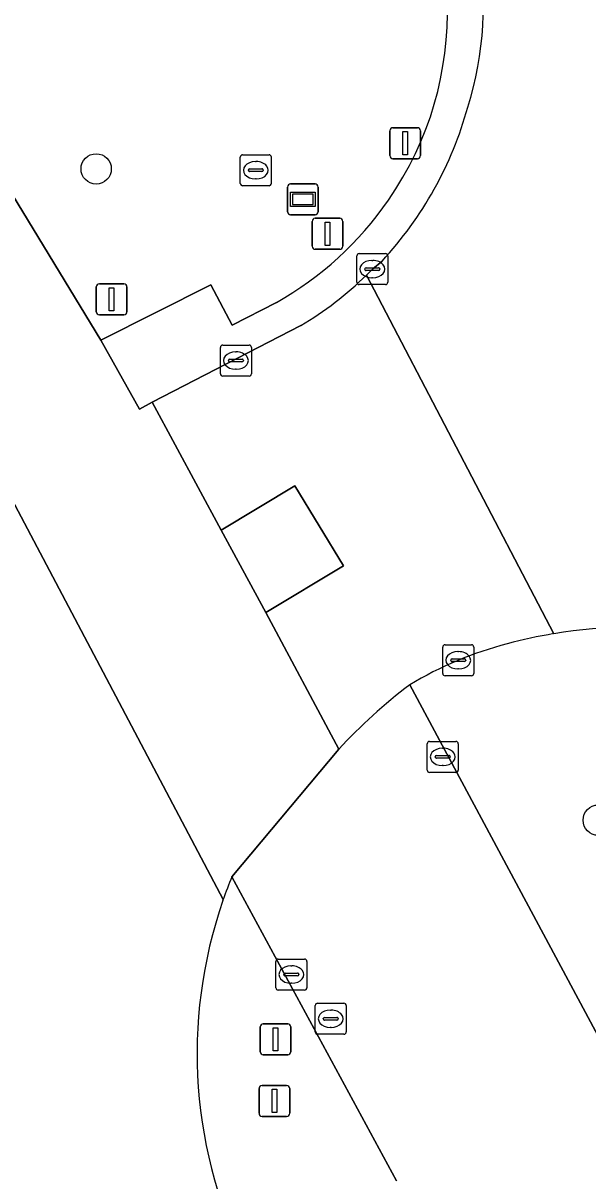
# Model space of a CAD drawing. Extents: x 158793 to 159888, y 384317 to 385256.
# Drawn here: x 159465.77 to 159484, y 384366.21 to 384403.59 of the extents above; entities that cross this region are included whole.
import ezdxf

# ---------------------------------------------------------------- set-up
doc = ezdxf.new("R2010")
doc.units = 0
for name, color, linetype in [('IMGEO_Berm_groen', 7, 'Continuous'), ('IMGEO_Boom', 7, 'Continuous'), ('IMGEO_Fietspad_gesloten', 7, 'Continuous'), ('IMGEO_Groenvoorziening', 7, 'Continuous'), ('IMGEO_Informatiebord', 7, 'Continuous'), ('IMGEO_Kolk', 7, 'Continuous'), ('IMGEO_Lichtmast', 7, 'Continuous'), ('IMGEO_Rijbaan_lokaal_gesloten', 7, 'Continuous'), ('IMGEO_Rijbaan_lokaal_open', 7, 'Continuous'), ('IMGEO_Rioolput', 7, 'Continuous'), ('IMGEO_Verkeersbordpaal', 7, 'Continuous'), ('IMGEO_Voetgangersgebied_gesloten', 7, 'Continuous'), ('IMGEO_Voetpad_open', 7, 'Continuous')]:
    doc.layers.add(name, color=color, linetype=linetype)

msp = doc.modelspace()

# ---------------------------------------------------------------- linework, layer by layer
at = {"layer": 'IMGEO_Berm_groen'}
for points in [[(159478.251, 384382.229), (159486.325, 384367.175)], [(159477.819, 384366.214), (159472.508, 384376.029)], [(159472.23, 384375.294), (159472.222, 384375.271)]]:
    msp.add_lwpolyline(points, dxfattribs=at)
for centre, radius, start, end in [((159485.407, 384368.743), 15.343, 99.3883, 105.1539), ((159485.409, 384368.743), 15.343, 62.2875, 99.3975), ((159484.386, 384372.046), 11.888, 104.5646, 121.0652), ((159486.629, 384370.268), 15.251, 157.8056, 160.758), ((159486.459, 384370.322), 15.072, 160.8329, 207.4055)]:
    msp.add_arc(centre, radius, start, end, dxfattribs=at)
at = {"layer": 'IMGEO_Boom'}
for centre in [(159468.13, 384398.886), (159484.333, 384377.859)]:
    msp.add_circle(centre, 0.489, dxfattribs=at)
at = {"layer": 'IMGEO_Fietspad_gesloten'}
for points in [[(159378.037, 384529.43), (159371.821, 384537.955), (159369.049, 384534.578), (159374.198, 384526.717), (159374.216, 384526.69), (159432.77, 384439.228), (159434.733, 384436.296), (159449.845, 384413.844), (159452.555, 384409.647), (159460.541, 384397.251), (159465.319, 384389.473), (159464.78, 384389.39), (159472.23, 384375.294)], [(159472.508, 384376.029), (159475.957, 384380.151), (159473.603, 384384.561), (159472.167, 384387.223), (159469.934, 384391.357), (159469.525, 384391.133), (159468.285, 384393.358), (159465.093, 384398.594), (159462.915, 384402.049), (159460.258, 384406.277), (159456.519, 384412.106), (159456.136, 384412.695), (159453.872, 384416.179), (159378.037, 384529.43)]]:
    msp.add_lwpolyline(points, dxfattribs=at)
msp.add_arc((159486.629, 384370.268), 15.251, 157.8056, 160.758, dxfattribs=at)
at = {"layer": 'IMGEO_Groenvoorziening'}
msp.add_lwpolyline([(159371.821, 384537.955), (159378.037, 384529.43), (159453.872, 384416.179), (159456.136, 384412.695), (159456.519, 384412.106), (159460.258, 384406.277), (159462.915, 384402.049), (159465.093, 384398.594), (159468.285, 384393.358), (159471.833, 384395.142), (159472.516, 384393.843), (159473.949, 384394.573)], dxfattribs=at)
for centre, radius, start, end in [((159468.802, 384403.959), 10.665, 325.2197, 38.4558), ((159468.583, 384404.067), 10.905, 299.4732, 325.4096)]:
    msp.add_arc(centre, radius, start, end, dxfattribs=at)
at = {"layer": 'IMGEO_Informatiebord'}
for p, q in [((159474.305, 384397.501), (159474.305, 384398.301)), ((159474.305, 384398.301), (159474.305, 384397.501)), ((159474.405, 384398.401), (159475.195, 384398.401)), ((159475.195, 384398.401), (159474.405, 384398.401)), ((159475.295, 384398.301), (159475.295, 384397.501)), ((159475.295, 384397.501), (159475.295, 384398.301)), ((159475.195, 384397.401), (159474.405, 384397.401)), ((159474.405, 384397.401), (159475.195, 384397.401))]:
    msp.add_line(p, q, dxfattribs=at)
for points in [[(159474.406, 384398.133), (159475.194, 384398.133), (159475.194, 384397.669), (159474.406, 384397.669), (159474.406, 384398.133)], [(159474.471, 384398.068), (159474.471, 384397.734), (159475.129, 384397.734), (159475.129, 384398.068), (159474.471, 384398.068)]]:
    msp.add_lwpolyline(points, dxfattribs=at)
for centre, start, end in [((159474.405, 384398.301), 90, 180), ((159474.405, 384398.301), 90, 180), ((159475.195, 384398.301), 0, 90), ((159475.195, 384398.301), 360, 90), ((159474.405, 384397.501), 180, 270), ((159474.405, 384397.501), 180, 270), ((159475.195, 384397.501), 270, 0), ((159475.195, 384397.501), 270, 0)]:
    msp.add_arc(centre, 0.1, start, end, dxfattribs=at)
at = {"layer": 'IMGEO_Kolk'}
for p, q in [((159476.542, 384395.225), (159476.542, 384396.077)), ((159476.617, 384396.151), (159477.469, 384396.151)), ((159477.03, 384395.931), (159477.055, 384395.931)), ((159477.543, 384396.077), (159477.543, 384395.225)), ((159476.801, 384395.645), (159476.801, 384395.657)), ((159477.239, 384395.608), (159476.841, 384395.608)), ((159476.844, 384395.694), (159477.242, 384395.694)), ((159477.285, 384395.657), (159477.285, 384395.645)), ((159477.469, 384395.151), (159476.617, 384395.151)), ((159477.053, 384395.371), (159477.028, 384395.371)), ((159472.215, 384393.198), (159473.067, 384393.198)), ((159472.14, 384392.272), (159472.14, 384393.124)), ((159472.628, 384392.978), (159472.653, 384392.978)), ((159473.141, 384393.124), (159473.141, 384392.272)), ((159472.399, 384392.692), (159472.399, 384392.704)), ((159472.837, 384392.655), (159472.439, 384392.655)), ((159472.442, 384392.741), (159472.84, 384392.741)), ((159472.883, 384392.704), (159472.883, 384392.692)), ((159473.067, 384392.198), (159472.215, 384392.198)), ((159472.651, 384392.418), (159472.626, 384392.418)), ((159479.391, 384383.521), (159480.243, 384383.521)), ((159479.316, 384382.595), (159479.316, 384383.447)), ((159479.804, 384383.301), (159479.829, 384383.301)), ((159480.317, 384383.447), (159480.317, 384382.595)), ((159479.575, 384383.015), (159479.575, 384383.027)), ((159480.013, 384382.978), (159479.615, 384382.978)), ((159479.618, 384383.064), (159480.016, 384383.064)), ((159479.827, 384382.741), (159479.802, 384382.741)), ((159480.059, 384383.027), (159480.059, 384383.015)), ((159480.243, 384382.521), (159479.391, 384382.521)), ((159478.814, 384379.476), (159478.814, 384380.328)), ((159478.889, 384380.402), (159479.741, 384380.402)), ((159479.302, 384380.182), (159479.327, 384380.182)), ((159479.815, 384380.328), (159479.815, 384379.476)), ((159479.073, 384379.896), (159479.073, 384379.908)), ((159479.511, 384379.859), (159479.113, 384379.859)), ((159479.116, 384379.945), (159479.514, 384379.945)), ((159479.557, 384379.908), (159479.557, 384379.896)), ((159479.741, 384379.402), (159478.889, 384379.402)), ((159479.325, 384379.622), (159479.3, 384379.622)), ((159474.004, 384373.375), (159474.856, 384373.375)), ((159473.929, 384372.449), (159473.929, 384373.301)), ((159474.417, 384373.155), (159474.442, 384373.155)), ((159474.93, 384373.301), (159474.93, 384372.449)), ((159474.188, 384372.869), (159474.188, 384372.881)), ((159474.626, 384372.832), (159474.228, 384372.832)), ((159474.231, 384372.918), (159474.629, 384372.918)), ((159474.672, 384372.881), (159474.672, 384372.869)), ((159474.856, 384372.375), (159474.004, 384372.375)), ((159474.44, 384372.595), (159474.415, 384372.595))]:
    msp.add_line(p, q, dxfattribs=at)
for points in [[(159476.542, 384395.225), (159476.542, 384396.077)], [(159476.617, 384396.151), (159477.469, 384396.151)], [(159477.543, 384396.077), (159477.543, 384395.225)], [(159477.469, 384395.151), (159476.617, 384395.151)], [(159472.215, 384393.198), (159473.067, 384393.198)], [(159472.14, 384392.272), (159472.14, 384393.124)], [(159473.141, 384393.124), (159473.141, 384392.272)], [(159473.067, 384392.198), (159472.215, 384392.198)], [(159479.391, 384383.521), (159480.243, 384383.521)], [(159479.316, 384382.595), (159479.316, 384383.447)], [(159480.317, 384383.447), (159480.317, 384382.595)], [(159480.243, 384382.521), (159479.391, 384382.521)], [(159478.814, 384379.476), (159478.814, 384380.328)], [(159478.889, 384380.402), (159479.741, 384380.402)], [(159479.815, 384380.328), (159479.815, 384379.476)], [(159479.741, 384379.402), (159478.889, 384379.402)], [(159474.004, 384373.375), (159474.856, 384373.375)], [(159473.929, 384372.449), (159473.929, 384373.301)], [(159474.93, 384373.301), (159474.93, 384372.449)], [(159474.856, 384372.375), (159474.004, 384372.375)]]:
    msp.add_lwpolyline(points, dxfattribs=at)
for centre, radius, start, end in [((159476.619, 384396.075), 0.0765, 91.552, 178.448), ((159476.619, 384396.075), 0.0765, 91.552, 178.448), ((159477.467, 384396.075), 0.0765, 1.552, 88.448), ((159477.467, 384396.075), 0.0765, 1.552, 88.448), ((159476.841, 384395.654), 0.0403, 85.8775, 175.7526), ((159476.838, 384395.644), 0.0366, 178.938, 274.7102), ((159477.242, 384395.651), 0.043, 264.8664, 352.4533), ((159477.246, 384395.656), 0.0386, 1.7309, 96.639), ((159476.619, 384395.227), 0.0765, 181.552, 268.448), ((159476.619, 384395.227), 0.0765, 181.552, 268.448), ((159477.467, 384395.227), 0.0765, 271.552, 358.448), ((159477.467, 384395.227), 0.0765, 271.552, 358.448), ((159472.217, 384393.122), 0.0765, 91.552, 178.448), ((159472.217, 384393.122), 0.0765, 91.552, 178.448), ((159473.065, 384393.122), 0.0765, 1.552, 88.448), ((159473.065, 384393.122), 0.0765, 1.552, 88.448), ((159472.439, 384392.701), 0.0403, 85.8775, 175.7526), ((159472.436, 384392.691), 0.0366, 178.938, 274.7102), ((159472.84, 384392.698), 0.043, 264.8664, 352.4533), ((159472.844, 384392.703), 0.0386, 1.7309, 96.639), ((159472.217, 384392.274), 0.0765, 181.552, 268.448), ((159472.217, 384392.274), 0.0765, 181.552, 268.448), ((159473.065, 384392.274), 0.0765, 271.552, 358.448), ((159473.065, 384392.274), 0.0765, 271.552, 358.448), ((159479.393, 384383.445), 0.0765, 91.552, 178.448), ((159479.393, 384383.445), 0.0765, 91.552, 178.448), ((159480.241, 384383.445), 0.0765, 1.552, 88.448), ((159480.241, 384383.445), 0.0765, 1.552, 88.448), ((159479.615, 384383.024), 0.0403, 85.8775, 175.7526), ((159479.612, 384383.014), 0.0366, 178.938, 274.7102), ((159480.016, 384383.021), 0.043, 264.8664, 352.4533), ((159480.02, 384383.026), 0.0386, 1.7309, 96.639), ((159479.393, 384382.597), 0.0765, 181.552, 268.448), ((159479.393, 384382.597), 0.0765, 181.552, 268.448), ((159480.241, 384382.597), 0.0765, 271.552, 358.448), ((159480.241, 384382.597), 0.0765, 271.552, 358.448), ((159478.891, 384380.326), 0.0765, 91.552, 178.448), ((159478.891, 384380.326), 0.0765, 91.552, 178.448), ((159479.739, 384380.326), 0.0765, 1.552, 88.448), ((159479.739, 384380.326), 0.0765, 1.552, 88.448), ((159479.113, 384379.905), 0.0403, 85.8775, 175.7526), ((159479.11, 384379.895), 0.0366, 178.938, 274.7102), ((159479.514, 384379.902), 0.043, 264.8664, 352.4533), ((159479.518, 384379.907), 0.0386, 1.7309, 96.639), ((159478.891, 384379.478), 0.0765, 181.552, 268.448), ((159478.891, 384379.478), 0.0765, 181.552, 268.448), ((159479.739, 384379.478), 0.0765, 271.552, 358.448), ((159479.739, 384379.478), 0.0765, 271.552, 358.448), ((159474.006, 384373.299), 0.0765, 91.552, 178.448), ((159474.006, 384373.299), 0.0765, 91.552, 178.448), ((159474.854, 384373.299), 0.0765, 1.552, 88.448), ((159474.854, 384373.299), 0.0765, 1.552, 88.448), ((159474.228, 384372.878), 0.0403, 85.8775, 175.7526), ((159474.225, 384372.868), 0.0366, 178.938, 274.7102), ((159474.629, 384372.875), 0.043, 264.8664, 352.4533), ((159474.633, 384372.88), 0.0386, 1.7309, 96.639), ((159474.006, 384372.451), 0.0765, 181.552, 268.448), ((159474.006, 384372.451), 0.0765, 181.552, 268.448), ((159474.854, 384372.451), 0.0765, 271.552, 358.448), ((159474.854, 384372.451), 0.0765, 271.552, 358.448)]:
    msp.add_arc(centre, radius, start, end, dxfattribs=at)
for centre, major_axis, ratio, start_param, end_param in [((159477.029, 384395.651), (-0.387, 0.002), 0.722429, 4.712389, 7.853982), ((159477.054, 384395.651), (-0.39, 0.002), 0.717154, 1.570796, 4.712389), ((159472.627, 384392.698), (-0.387, 0.002), 0.722429, 4.712389, 7.853982), ((159472.652, 384392.698), (-0.39, 0.002), 0.717154, 1.570796, 4.712389), ((159479.803, 384383.021), (-0.387, 0.002), 0.722429, 4.712389, 7.853982), ((159479.828, 384383.021), (-0.39, 0.002), 0.717154, 1.570796, 4.712389), ((159479.301, 384379.902), (-0.387, 0.002), 0.722429, 4.712389, 7.853982), ((159479.326, 384379.902), (-0.39, 0.002), 0.717154, 1.570796, 4.712389), ((159474.416, 384372.875), (-0.387, 0.002), 0.722429, 4.712389, 7.853982), ((159474.441, 384372.875), (-0.39, 0.002), 0.717154, 1.570796, 4.712389)]:
    msp.add_ellipse(centre, major_axis=major_axis, ratio=ratio, start_param=start_param, end_param=end_param, dxfattribs=at)
at = {"layer": 'IMGEO_Lichtmast'}
for p, q in [((159468.134, 384394.275), (159468.134, 384395.075)), ((159468.134, 384395.075), (159468.134, 384394.275)), ((159468.234, 384395.175), (159469.024, 384395.175)), ((159469.024, 384395.175), (159468.234, 384395.175)), ((159469.124, 384395.075), (159469.124, 384394.275)), ((159469.124, 384394.275), (159469.124, 384395.075)), ((159469.024, 384394.175), (159468.234, 384394.175)), ((159468.234, 384394.175), (159469.024, 384394.175)), ((159473.487, 384369.294), (159474.277, 384369.294)), ((159474.277, 384369.294), (159473.487, 384369.294)), ((159473.387, 384368.394), (159473.387, 384369.194)), ((159473.387, 384369.194), (159473.387, 384368.394)), ((159474.377, 384369.194), (159474.377, 384368.394)), ((159474.377, 384368.394), (159474.377, 384369.194)), ((159474.277, 384368.294), (159473.487, 384368.294)), ((159473.487, 384368.294), (159474.277, 384368.294))]:
    msp.add_line(p, q, dxfattribs=at)
for points in [[(159468.554, 384395.05), (159468.704, 384395.05), (159468.704, 384394.3), (159468.554, 384394.3), (159468.554, 384395.05)], [(159473.807, 384369.169), (159473.957, 384369.169), (159473.957, 384368.419), (159473.807, 384368.419), (159473.807, 384369.169)]]:
    msp.add_lwpolyline(points, dxfattribs=at)
for centre, start, end in [((159468.234, 384395.075), 90, 180), ((159468.234, 384395.075), 90, 180), ((159469.024, 384395.075), 0, 90), ((159469.024, 384395.075), 360, 90), ((159468.234, 384394.275), 180, 270), ((159468.234, 384394.275), 180, 270), ((159469.024, 384394.275), 270, 0), ((159469.024, 384394.275), 270, 0), ((159473.487, 384369.194), 90, 180), ((159473.487, 384369.194), 90, 180), ((159474.277, 384369.194), 0, 90), ((159474.277, 384369.194), 360, 90), ((159473.487, 384368.394), 180, 270), ((159473.487, 384368.394), 180, 270), ((159474.277, 384368.394), 270, 0), ((159474.277, 384368.394), 270, 0)]:
    msp.add_arc(centre, 0.1, start, end, dxfattribs=at)
at = {"layer": 'IMGEO_Rijbaan_lokaal_gesloten'}
msp.add_lwpolyline([(159477.355, 384395.91), (159477.043, 384395.651), (159476.855, 384395.46), (159482.904, 384383.88)], dxfattribs=at)
for centre, radius, start, end in [((159469.766, 384404.147), 10.859, 342.4897, 38.707), ((159468.599, 384404.04), 11.949, 317.1234, 344.6636), ((159485.409, 384368.743), 15.343, 62.2875, 99.3975)]:
    msp.add_arc(centre, radius, start, end, dxfattribs=at)
at = {"layer": 'IMGEO_Rijbaan_lokaal_open'}
for points in [[(159482.904, 384383.88), (159476.855, 384395.46)], [(159474.733, 384393.826), (159469.934, 384391.357), (159472.167, 384387.223), (159474.54, 384388.657), (159476.116, 384386.075), (159473.603, 384384.561), (159475.957, 384380.151)], [(159472.222, 384375.271), (159472.23, 384375.294), (159464.78, 384389.39)]]:
    msp.add_lwpolyline(points, dxfattribs=at)
for centre, radius, start, end in [((159469.015, 384403.446), 11.191, 300.725, 314.4696), ((159485.407, 384368.743), 15.343, 99.3883, 105.1539), ((159484.386, 384372.046), 11.888, 104.5646, 121.0652), ((159489.29, 384367.737), 18.218, 127.2984, 137.0448), ((159486.459, 384370.322), 15.072, 160.8329, 207.4055)]:
    msp.add_arc(centre, radius, start, end, dxfattribs=at)
at = {"layer": 'IMGEO_Rioolput'}
for p, q in [((159472.782, 384398.417), (159472.782, 384399.269)), ((159472.857, 384399.343), (159473.709, 384399.343)), ((159473.783, 384399.269), (159473.783, 384398.417)), ((159473.041, 384398.837), (159473.041, 384398.849)), ((159473.479, 384398.8), (159473.081, 384398.8)), ((159473.084, 384398.886), (159473.482, 384398.886)), ((159473.27, 384399.123), (159473.295, 384399.123)), ((159473.525, 384398.849), (159473.525, 384398.837)), ((159473.293, 384398.563), (159473.268, 384398.563)), ((159473.709, 384398.343), (159472.857, 384398.343)), ((159475.2, 384371.02), (159475.2, 384371.872)), ((159475.275, 384371.946), (159476.127, 384371.946)), ((159476.201, 384371.872), (159476.201, 384371.02)), ((159475.688, 384371.726), (159475.713, 384371.726)), ((159475.459, 384371.44), (159475.459, 384371.452)), ((159475.897, 384371.403), (159475.499, 384371.403)), ((159475.502, 384371.489), (159475.9, 384371.489)), ((159475.711, 384371.166), (159475.686, 384371.166)), ((159475.943, 384371.452), (159475.943, 384371.44)), ((159476.127, 384370.946), (159475.275, 384370.946))]:
    msp.add_line(p, q, dxfattribs=at)
for points in [[(159472.782, 384398.417), (159472.782, 384399.269)], [(159472.857, 384399.343), (159473.709, 384399.343)], [(159473.783, 384399.269), (159473.783, 384398.417)], [(159473.709, 384398.343), (159472.857, 384398.343)], [(159475.2, 384371.02), (159475.2, 384371.872)], [(159475.275, 384371.946), (159476.127, 384371.946)], [(159476.201, 384371.872), (159476.201, 384371.02)], [(159476.127, 384370.946), (159475.275, 384370.946)]]:
    msp.add_lwpolyline(points, dxfattribs=at)
for centre, radius, start, end in [((159472.859, 384399.267), 0.0765, 91.552, 178.448), ((159472.859, 384399.267), 0.0765, 91.552, 178.448), ((159473.707, 384399.267), 0.0765, 1.552, 88.448), ((159473.707, 384399.267), 0.0765, 1.552, 88.448), ((159473.081, 384398.846), 0.0403, 85.8775, 175.7526), ((159473.078, 384398.836), 0.0366, 178.938, 274.7102), ((159473.482, 384398.843), 0.043, 264.8664, 352.4533), ((159473.486, 384398.848), 0.0386, 1.7309, 96.639), ((159472.859, 384398.419), 0.0765, 181.552, 268.448), ((159472.859, 384398.419), 0.0765, 181.552, 268.448), ((159473.707, 384398.419), 0.0765, 271.552, 358.448), ((159473.707, 384398.419), 0.0765, 271.552, 358.448), ((159475.277, 384371.87), 0.0765, 91.552, 178.448), ((159475.277, 384371.87), 0.0765, 91.552, 178.448), ((159476.125, 384371.87), 0.0765, 1.552, 88.448), ((159476.125, 384371.87), 0.0765, 1.552, 88.448), ((159475.499, 384371.449), 0.0403, 85.8775, 175.7526), ((159475.496, 384371.439), 0.0366, 178.938, 274.7102), ((159475.9, 384371.446), 0.043, 264.8664, 352.4533), ((159475.904, 384371.451), 0.0386, 1.7309, 96.639), ((159475.277, 384371.022), 0.0765, 181.552, 268.448), ((159475.277, 384371.022), 0.0765, 181.552, 268.448), ((159476.125, 384371.022), 0.0765, 271.552, 358.448), ((159476.125, 384371.022), 0.0765, 271.552, 358.448)]:
    msp.add_arc(centre, radius, start, end, dxfattribs=at)
for centre, major_axis, ratio, start_param, end_param in [((159473.269, 384398.843), (-0.387, 0.002), 0.722429, 4.712389, 7.853982), ((159473.294, 384398.843), (-0.39, 0.002), 0.717154, 1.570796, 4.712389), ((159475.687, 384371.446), (-0.387, 0.002), 0.722429, 4.712389, 7.853982), ((159475.712, 384371.446), (-0.39, 0.002), 0.717154, 1.570796, 4.712389)]:
    msp.add_ellipse(centre, major_axis=major_axis, ratio=ratio, start_param=start_param, end_param=end_param, dxfattribs=at)
at = {"layer": 'IMGEO_Verkeersbordpaal'}
for p, q in [((159477.607, 384399.315), (159477.607, 384400.115)), ((159477.607, 384400.115), (159477.607, 384399.315)), ((159477.707, 384400.215), (159478.497, 384400.215)), ((159478.497, 384400.215), (159477.707, 384400.215)), ((159478.597, 384400.115), (159478.597, 384399.315)), ((159478.597, 384399.315), (159478.597, 384400.115)), ((159478.497, 384399.215), (159477.707, 384399.215)), ((159477.707, 384399.215), (159478.497, 384399.215)), ((159475.199, 384397.291), (159475.989, 384397.291)), ((159475.989, 384397.291), (159475.199, 384397.291)), ((159475.099, 384396.391), (159475.099, 384397.191)), ((159475.099, 384397.191), (159475.099, 384396.391)), ((159476.089, 384397.191), (159476.089, 384396.391)), ((159476.089, 384396.391), (159476.089, 384397.191)), ((159475.989, 384396.291), (159475.199, 384396.291)), ((159475.199, 384396.291), (159475.989, 384396.291)), ((159473.421, 384370.383), (159473.421, 384371.183)), ((159473.421, 384371.183), (159473.421, 384370.383)), ((159473.521, 384371.283), (159474.311, 384371.283)), ((159474.311, 384371.283), (159473.521, 384371.283)), ((159474.411, 384371.183), (159474.411, 384370.383)), ((159474.411, 384370.383), (159474.411, 384371.183)), ((159474.311, 384370.283), (159473.521, 384370.283)), ((159473.521, 384370.283), (159474.311, 384370.283))]:
    msp.add_line(p, q, dxfattribs=at)
for points in [[(159478.027, 384400.09), (159478.177, 384400.09), (159478.177, 384399.34), (159478.027, 384399.34), (159478.027, 384400.09)], [(159475.519, 384397.166), (159475.669, 384397.166), (159475.669, 384396.416), (159475.519, 384396.416), (159475.519, 384397.166)], [(159473.841, 384371.158), (159473.991, 384371.158), (159473.991, 384370.408), (159473.841, 384370.408), (159473.841, 384371.158)]]:
    msp.add_lwpolyline(points, dxfattribs=at)
for centre, start, end in [((159477.707, 384400.115), 90, 180), ((159477.707, 384400.115), 90, 180), ((159478.497, 384400.115), 0, 90), ((159478.497, 384400.115), 360, 90), ((159477.707, 384399.315), 180, 270), ((159477.707, 384399.315), 180, 270), ((159478.497, 384399.315), 270, 0), ((159478.497, 384399.315), 270, 0), ((159475.199, 384397.191), 90, 180), ((159475.199, 384397.191), 90, 180), ((159475.989, 384397.191), 0, 90), ((159475.989, 384397.191), 360, 90), ((159475.199, 384396.391), 180, 270), ((159475.199, 384396.391), 180, 270), ((159475.989, 384396.391), 270, 0), ((159475.989, 384396.391), 270, 0), ((159473.521, 384371.183), 90, 180), ((159473.521, 384371.183), 90, 180), ((159474.311, 384371.183), 0, 90), ((159474.311, 384371.183), 360, 90), ((159473.521, 384370.383), 180, 270), ((159473.521, 384370.383), 180, 270), ((159474.311, 384370.383), 270, 0), ((159474.311, 384370.383), 270, 0)]:
    msp.add_arc(centre, 0.1, start, end, dxfattribs=at)
at = {"layer": 'IMGEO_Voetgangersgebied_gesloten'}
for points in [[(159486.325, 384367.175), (159478.251, 384382.229)], [(159475.957, 384380.151), (159472.508, 384376.029), (159477.819, 384366.214)]]:
    msp.add_lwpolyline(points, dxfattribs=at)
msp.add_arc((159489.29, 384367.737), 18.218, 127.2984, 137.0448, dxfattribs=at)
at = {"layer": 'IMGEO_Voetpad_open'}
for points in [[(159476.855, 384395.46), (159477.043, 384395.651), (159477.355, 384395.91)], [(159473.949, 384394.573), (159472.516, 384393.843), (159471.833, 384395.142), (159468.285, 384393.358), (159469.525, 384391.133), (159469.934, 384391.357), (159474.733, 384393.826)]]:
    msp.add_lwpolyline(points, dxfattribs=at)
msp.add_lwpolyline([(159474.54, 384388.657), (159472.167, 384387.223), (159473.603, 384384.561), (159476.116, 384386.075)], close=True, dxfattribs=at)
for centre, radius, start, end in [((159469.766, 384404.147), 10.859, 342.4897, 38.707), ((159468.802, 384403.959), 10.665, 325.2197, 38.4558), ((159468.599, 384404.04), 11.949, 317.1234, 344.6636), ((159468.583, 384404.067), 10.905, 299.4732, 325.4096), ((159469.015, 384403.446), 11.191, 300.725, 314.4696)]:
    msp.add_arc(centre, radius, start, end, dxfattribs=at)

doc.saveas('drawing.dxf')
